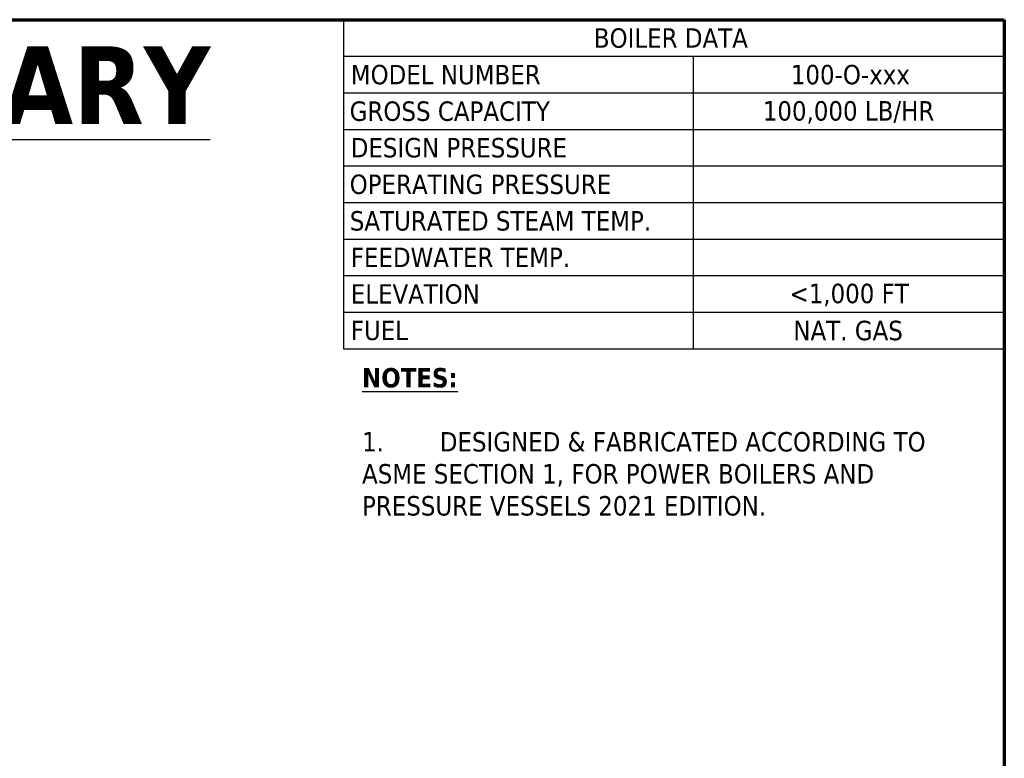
# Model space of a CAD drawing. Header units: inches. Extents: x 24 to 1128, y -69 to 748.
# Tile 662 of 662: x 925 to 1128, y 596 to 748. Entities that reach past the tile are written whole.
import ezdxf

# ---------------------------------------------------------------- set-up
doc = ezdxf.new("R2010")
doc.units = ezdxf.units.IN
doc.header["$LTSCALE"] = 32
doc.header["$MEASUREMENT"] = 0
doc.layers.add('Border (ANSI)', color=7, linetype='Continuous', lineweight=70)
doc.layers.add('Symbol (ANSI)', color=7, linetype='Continuous', lineweight=25)
doc.styles.add('Note Text (ANSI)', font='tahoma.ttf')

# ---------------------------------------------------------------- blocks, each defined once
blk = doc.blocks.new('Borders SUPERIOR BORDER')
at = {"layer": 'Border (ANSI)'}
for p, q in [((0.75, 23.375), (35.25, 23.375)), ((35.25, 23.375), (35.25, 0.625))]:
    blk.add_line(p, q, dxfattribs=at)
blk = doc.blocks.new('Table2')
at = {"layer": 'Symbol (ANSI)'}
for p, q in [((31, 23.375), (35.25, 23.375)), ((31, 23.375), (31, 23.1398)), ((35.25, 23.375), (35.25, 23.1398)), ((31, 23.1398), (35.25, 23.1398)), ((31, 23.1398), (31, 21.2589)), ((33.25, 23.1398), (33.25, 21.2589)), ((35.25, 23.1398), (35.25, 21.2589)), ((31, 22.9047), (35.25, 22.9047)), ((31, 22.6696), (35.25, 22.6696)), ((31, 22.4345), (35.25, 22.4345)), ((31, 22.1994), (35.25, 22.1994)), ((31, 21.9642), (35.25, 21.9642)), ((31, 21.7291), (35.25, 21.7291)), ((31, 21.494), (35.25, 21.494)), ((31, 21.2589), (35.25, 21.2589))]:
    blk.add_line(p, q, dxfattribs=at)
at = {"layer": 'Symbol (ANSI)', "char_height": 0.125, "attachment_point": 7, "style": 'Note Text (ANSI)'}
for s, insert in [('BOILER DATA', (32.6104, 23.1923)), ('MODEL NUMBER', (31.0475, 22.9571)), ('100-O-xxx', (33.8771, 22.9571)), ('GROSS CAPACITY', (31.0405, 22.722)), ('100,000 LB/HR', (33.6968, 22.7063)), ('DESIGN PRESSURE', (31.0475, 22.4871)), ('OPERATING PRESSURE', (31.0405, 22.2518)), ('SATURATED STEAM TEMP.', (31.0414, 22.0169)), ('FEEDWATER TEMP.', (31.0475, 21.7842)), ('ELEVATION', (31.0475, 21.5464)), ('<1,000 FT', (33.8686, 21.5323)), ('FUEL', (31.0475, 21.3126)), ('NAT. GAS', (33.8937, 21.3116))]:
    blk.add_mtext(s, dxfattribs=dict(at, insert=insert))

msp = doc.modelspace()

# ---------------------------------------------------------------- block references
at = {"xscale": 32, "yscale": 32, "zscale": 32}
for name in ['Borders SUPERIOR BORDER', 'Table2']:
    msp.add_blockref(name, (0, 0), dxfattribs=at)

# ---------------------------------------------------------------- texts
at = {"layer": 'Symbol (ANSI)', "insert": (819.88236, 742.52423), "char_height": 15.9999998, "width": 170.0533281, "attachment_point": 1, "style": 'Note Text (ANSI)'}
msp.add_mtext('\\fTahoma|b1|i0;{\\H16.0000;\\LPRELIMINARY}\\l', dxfattribs=at)
at = {"layer": 'Symbol (ANSI)', "insert": (995.83896, 676.32714), "char_height": 3.9999999, "width": 131.5539928, "attachment_point": 1, "line_spacing_factor": 0.987884, "style": 'Note Text (ANSI)'}
msp.add_mtext('\\fTahoma|b1|i0;{\\H4.0000;\\LNOTES:}\\l\\fTahoma|b0|i0;{\\H4.0000;\\P}\\fTahoma|b0|i0;{\\H4.0000;\\P}\\fTahoma|b0|i0;{\\H4.0000;1.^I}\\fTahoma|b0|i0;{\\H4.0000;DESIGNED & FABRICATED ACCORDING TO \\PASME SECTION 1, FOR POWER BOILERS AND \\PPRESSURE VESSELS 2021 EDITION.\\P}', dxfattribs=at)

doc.saveas('drawing.dxf')
